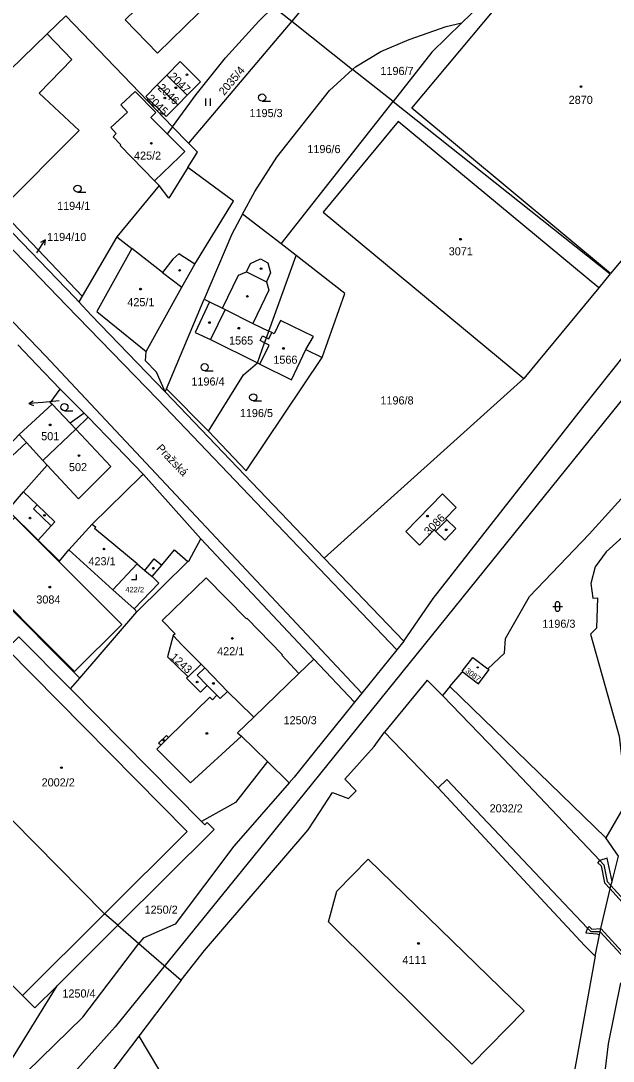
# Model space of a CAD drawing. Extents: x -679220 to -673243, y -1075091 to -1066557.
# Drawn here: x -676857.4 to -676733.1, y -1070584.9 to -1070366.5 of the extents above; entities that cross this region are included whole.
import ezdxf

# ---------------------------------------------------------------- set-up
doc = ezdxf.new("R2010")
doc.units = 0
for name, color, linetype in [('Hranice parcel', 7, 'Continuous'), ('Parcelní čísla', 7, 'Continuous'), ('Pop  PČ popisy', 7, 'Continuous'), ('Poz předměty', 7, 'Continuous'), ('Vnitřní kresba', 7, 'Continuous'), ('Značky budov', 7, 'Continuous'), ('Značky kultur', 7, 'Continuous')]:
    doc.layers.add(name, color=color, linetype=linetype)

msp = doc.modelspace()

# ---------------------------------------------------------------- linework, layer by layer
at = {"layer": 'Hranice parcel'}
for p, q in [((-676734.7, -1070337.45), (-676764.82, -1070366.91)), ((-676804.37, -1070363.5), (-676800.53, -1070366.55)), ((-676851.88, -1070369.18), (-676847.97, -1070365.39)), ((-676825.57, -1070388.68), (-676847.97, -1070365.39)), ((-676800.53, -1070366.55), (-676822.17, -1070392.12)), ((-676800.53, -1070366.55), (-676787.77, -1070376.68)), ((-676875.29, -1070391.93), (-676851.88, -1070369.18)), ((-676851.88, -1070369.18), (-676846.68, -1070374.59)), ((-676826.74, -1070377.84), (-676828.76, -1070379.88)), ((-676822.45, -1070382.08), (-676826.74, -1070377.84)), ((-676779.26, -1070383.42), (-676787.77, -1070376.68)), ((-676824.46, -1070384.12), (-676828.76, -1070379.88)), ((-676824.46, -1070384.12), (-676822.45, -1070382.08)), ((-676802.76, -1070413.27), (-676779.26, -1070383.42)), ((-676845.18, -1070389.51), (-676861.75, -1070406.17)), ((-676822.17, -1070392.12), (-676825.57, -1070388.68)), ((-676861.75, -1070406.17), (-676844.49, -1070424.27)), ((-676802.76, -1070413.27), (-676810.87, -1070407.07)), ((-676799.58, -1070415.7), (-676802.76, -1070413.27)), ((-676736.1, -1070422.51), (-676751.79, -1070441.57)), ((-676844.49, -1070424.27), (-676845.19, -1070425.48)), ((-676826.82, -1070443.69), (-676818.89, -1070424.88)), ((-676807.71, -1070438.28), (-676807.23, -1070438.53)), ((-676751.79, -1070441.57), (-676793.71, -1070479.27)), ((-676849.13, -1070443.81), (-676844.09, -1070448.81)), ((-676827.11, -1070444.38), (-676826.82, -1070443.69)), ((-676827.11, -1070444.38), (-676793.71, -1070479.27)), ((-676826.82, -1070443.69), (-676818, -1070452.59)), ((-676843.25, -1070449.65), (-676844.09, -1070448.81)), ((-676831.68, -1070461.71), (-676843.25, -1070449.65)), ((-676819.6, -1070475.24), (-676831.68, -1070461.71)), ((-676819.6, -1070475.24), (-676795.87, -1070500.46)), ((-676847.31, -1070477.51), (-676838.06, -1070485.9)), ((-676793.71, -1070479.27), (-676777.02, -1070496.7)), ((-676822.33, -1070479.98), (-676833.07, -1070490.55)), ((-676845.01, -1070504.45), (-676833.07, -1070490.55)), ((-676787.37, -1070509.49), (-676795.87, -1070500.46)), ((-676846.96, -1070506.73), (-676845.01, -1070504.45)), ((-676819.46, -1070534.55), (-676846.96, -1070506.73)), ((-676734.62, -1070538), (-676767.35, -1070506.22)), ((-676801.06, -1070526.42), (-676805.62, -1070521.96)), ((-676849.79, -1070569.04), (-676837.05, -1070556.35)), ((-676837.05, -1070556.35), (-676832.6, -1070560.19)), ((-676832.6, -1070560.19), (-676823.71, -1070567.89)), ((-676859.47, -1070584.79), (-676849.79, -1070569.04)), ((-676832.62, -1070579.59), (-676791.43, -1070648.88))]:
    msp.add_line(p, q, dxfattribs=at)
for points in [[(-676746.88, -1070325.28), (-676797.97, -1070363.52), (-676800.53, -1070366.55)], [(-676777.02, -1070496.7), (-676772.5, -1070490.19), (-676770.87, -1070487.71), (-676739.41, -1070447.65), (-676712.38, -1070413.64), (-676690.96, -1070387.25), (-676672.79, -1070366.64), (-676660.33, -1070354.35), (-676649.85, -1070345.21), (-676636.25, -1070333.97), (-676625.75, -1070326.74)], [(-676703.45, -1070383.51), (-676733.6, -1070419.5), (-676775.34, -1070384.79), (-676745.1, -1070348.65), (-676703.45, -1070383.51)], [(-676824.01, -1070355.02), (-676835.51, -1070366.26), (-676828.72, -1070373.25), (-676817.2, -1070361.96)], [(-676825.57, -1070388.68), (-676820.6, -1070381.91), (-676814.4, -1070374.21), (-676807.46, -1070366.52), (-676804.37, -1070363.5)], [(-676787.77, -1070376.68), (-676787.12, -1070376.09), (-676781.83, -1070372.93), (-676775.89, -1070370.41), (-676768.08, -1070367.68), (-676764.82, -1070366.91)], [(-676764.82, -1070366.91), (-676771.09, -1070373.04), (-676779.26, -1070383.42)], [(-676846.68, -1070374.59), (-676853.56, -1070381.65), (-676845.18, -1070389.51)], [(-676822.45, -1070382.08), (-676819.67, -1070379.28), (-676823.96, -1070375.03), (-676826.74, -1070377.84)], [(-676810.87, -1070407.07), (-676808.28, -1070402.29), (-676803.64, -1070395.11), (-676792.62, -1070381.08), (-676787.77, -1070376.68)], [(-676828.76, -1070379.88), (-676831.18, -1070382.32), (-676826.89, -1070386.57), (-676824.46, -1070384.12)], [(-676830.08, -1070386.72), (-676829.05, -1070385.71), (-676833.37, -1070381.29), (-676836.43, -1070384.13), (-676835.03, -1070385.6), (-676838.52, -1070388.87), (-676837.37, -1070390.13), (-676838.02, -1070390.81)], [(-676779.26, -1070383.42), (-676733.69, -1070419.59), (-676736.1, -1070422.51)], [(-676825.57, -1070388.68), (-676826.65, -1070390.16), (-676830.08, -1070386.72)], [(-676736.1, -1070422.51), (-676778.18, -1070387.58), (-676793.92, -1070406.63), (-676751.79, -1070441.57)], [(-676838.02, -1070390.81), (-676836.43, -1070392.51), (-676836.56, -1070392.64), (-676829.35, -1070400.06), (-676828.36, -1070401.01)], [(-676822.31, -1070397.24), (-676820.29, -1070394.02), (-676822.17, -1070392.12)], [(-676827.11, -1070444.38), (-676828.95, -1070440.22), (-676831.26, -1070437.81), (-676831.07, -1070435.85), (-676823.63, -1070422.39), (-676820.86, -1070417.52), (-676812.74, -1070404.3), (-676822.31, -1070397.24)], [(-676822.31, -1070397.24), (-676826.33, -1070403.66), (-676828.36, -1070401.01)], [(-676828.36, -1070401.01), (-676837.26, -1070411.81), (-676844.49, -1070424.27)], [(-676845.19, -1070425.48), (-676846.05, -1070424.52), (-676862.8, -1070407.23)], [(-676810.87, -1070407.07), (-676813.13, -1070411.23), (-676818.89, -1070424.88)], [(-676807.23, -1070438.53), (-676805.3, -1070434.54), (-676806.24, -1070434.08), (-676807.18, -1070433.6), (-676806.67, -1070432.58), (-676805.85, -1070433), (-676805.36, -1070433.25), (-676804.68, -1070431.9), (-676805.34, -1070431.59), (-676799.58, -1070415.7)], [(-676794.16, -1070437.14), (-676789.38, -1070423.67), (-676799.58, -1070415.7)], [(-676845.19, -1070425.48), (-676842.65, -1070428.23), (-676827.11, -1070444.38)], [(-676818.89, -1070424.88), (-676817.78, -1070425.47), (-676820.83, -1070431.87), (-676817.58, -1070433.39), (-676807.71, -1070438.28)], [(-676759.35, -1070502.48), (-676755.88, -1070499.24), (-676755.65, -1070496.11), (-676750.64, -1070487.32), (-676738.13, -1070474.25), (-676728.69, -1070463.86), (-676708.03, -1070440.34), (-676696.85, -1070435.19), (-676690.01, -1070426.82)], [(-676690.01, -1070426.82), (-676690.83, -1070431.08), (-676695.59, -1070440.82), (-676702.02, -1070450.45), (-676706.23, -1070454.37), (-676711.93, -1070459.01), (-676718.07, -1070466.4), (-676723.46, -1070470.53), (-676728.33, -1070473.11), (-676731.65, -1070475.32), (-676734.52, -1070477.91), (-676736.81, -1070481.11), (-676737.78, -1070484.61), (-676737.31, -1070487.69), (-676736.32, -1070487.58), (-676736.58, -1070493.93), (-676737.83, -1070495.24), (-676731.83, -1070516.65), (-676730.7, -1070526.46), (-676731.31, -1070532.32), (-676734.62, -1070538)], [(-676857.99, -1070434.5), (-676854.11, -1070438.59), (-676849.13, -1070443.81)], [(-676807.23, -1070438.53), (-676800.59, -1070441.8), (-676797.54, -1070435.46), (-676794.16, -1070437.14)], [(-676818, -1070452.59), (-676810.09, -1070460.95), (-676794.16, -1070437.14)], [(-676818, -1070452.59), (-676810.66, -1070440.77), (-676807.71, -1070438.28)], [(-676850.85, -1070446.95), (-676851.24, -1070446.63), (-676849.13, -1070443.81)], [(-676850.85, -1070446.95), (-676857.77, -1070453.31), (-676863.94, -1070459.86), (-676866.56, -1070462.64)], [(-676844.09, -1070448.81), (-676847.04, -1070450.94), (-676850.85, -1070446.95)], [(-676860.09, -1070469.19), (-676856.81, -1070465.37), (-676851.86, -1070459.71), (-676852.75, -1070458.75), (-676845.86, -1070452.17), (-676843.25, -1070449.65)], [(-676831.68, -1070461.71), (-676832.13, -1070462.07), (-676842.4, -1070472.1), (-676847.31, -1070477.51)], [(-676766, -1070468.61), (-676768.28, -1070470.96), (-676767.99, -1070471.21), (-676766.08, -1070473.05), (-676768.41, -1070475.46), (-676770.33, -1070473.61), (-676770.64, -1070473.3), (-676773.74, -1070476.55), (-676776.61, -1070473.69), (-676768.87, -1070465.79), (-676766, -1070468.61)], [(-676860.09, -1070469.19), (-676853.78, -1070475.46), (-676849.29, -1070479.93), (-676847.31, -1070477.51)], [(-676836.19, -1070493.21), (-676858.67, -1070470.74), (-676868.56, -1070480.61), (-676846.11, -1070503.09), (-676836.19, -1070493.21)], [(-676822.33, -1070479.98), (-676822.09, -1070479.75), (-676819.6, -1070475.24)], [(-676838.06, -1070485.9), (-676832.99, -1070480.49), (-676831.37, -1070481.83), (-676829.8, -1070483.14), (-676827.8, -1070480.74), (-676825.15, -1070477.55), (-676822.33, -1070479.98)], [(-676845.01, -1070504.45), (-676862.82, -1070486.64), (-676868.53, -1070492.22), (-676871.36, -1070489.44), (-676901.27, -1070519.26), (-676892.31, -1070528.31)], [(-676833.07, -1070490.55), (-676833.62, -1070489.93), (-676838.06, -1070485.9)], [(-676846.96, -1070506.73), (-676857.8, -1070495.76), (-676860.36, -1070498.29), (-676861.23, -1070497.41), (-676862.44, -1070498.6), (-676878.61, -1070514.69)], [(-676823.51, -1070497.55), (-676825.45, -1070495.48), (-676826.62, -1070499.95), (-676822.3, -1070504.15), (-676819.56, -1070501.55), (-676823.51, -1070497.55)], [(-676777.02, -1070496.7), (-676778.49, -1070498.52), (-676785.85, -1070507.61), (-676787.37, -1070509.49)], [(-676795.87, -1070500.46), (-676799.01, -1070503.5), (-676808.51, -1070512.67), (-676811.93, -1070515.97), (-676811.06, -1070516.65), (-676805.62, -1070521.96)], [(-676764.52, -1070503.17), (-676764.73, -1070503.01), (-676762.51, -1070500.09), (-676759.35, -1070502.48)], [(-676767.35, -1070506.22), (-676764.78, -1070503.19), (-676764.52, -1070503.17)], [(-676764.52, -1070503.17), (-676761.35, -1070505.63), (-676759.11, -1070502.66), (-676759.35, -1070502.48)], [(-676767.35, -1070506.22), (-676768.89, -1070508.09), (-676772.11, -1070504.89), (-676781.03, -1070515.8)], [(-676787.37, -1070509.49), (-676789.94, -1070512.7), (-676795.51, -1070519.63), (-676800.02, -1070525.24), (-676801.06, -1070526.42)], [(-676837.05, -1070556.35), (-676839.84, -1070553.93), (-676878.61, -1070514.69)], [(-676823.71, -1070567.89), (-676818.82, -1070561.62), (-676797.09, -1070536.31), (-676794.71, -1070532.63), (-676792, -1070528.44), (-676788.61, -1070529.74), (-676787.01, -1070528.12), (-676789.39, -1070525.65), (-676783.22, -1070518.78), (-676781.03, -1070515.8)], [(-676781.03, -1070515.8), (-676769.77, -1070527.47), (-676749.19, -1070549.68), (-676738.98, -1070560.63), (-676736.85, -1070562.83)], [(-676805.62, -1070521.96), (-676812.31, -1070530.57), (-676819.46, -1070534.55)], [(-676801.06, -1070526.42), (-676812.69, -1070539.71), (-676825.01, -1070556.08), (-676831.72, -1070559.04), (-676832.6, -1070560.19)], [(-676895.85, -1070531.83), (-676857.06, -1070571.08), (-676854.47, -1070573.7), (-676849.79, -1070569.04)], [(-676837.05, -1070556.35), (-676816.83, -1070536.21), (-676818.3, -1070534.74), (-676818.79, -1070535.23), (-676819.46, -1070534.55)], [(-676736.85, -1070562.83), (-676735.95, -1070558.34), (-676735.82, -1070557.69), (-676735.63, -1070557.04), (-676733.69, -1070548.72), (-676733.52, -1070548), (-676733.29, -1070547.15), (-676731.92, -1070541.86), (-676734.62, -1070538)], [(-676751.77, -1070574.3), (-676762.75, -1070585.52), (-676792.83, -1070555.64), (-676791.09, -1070549.19), (-676784.48, -1070542.47), (-676751.77, -1070574.3)], [(-676865.23, -1070594.45), (-676856.14, -1070587.08), (-676844.4, -1070575.61), (-676832.6, -1070560.19)], [(-676736.85, -1070562.83), (-676740.84, -1070584.93), (-676742.53, -1070593.69), (-676743.01, -1070596.2), (-676748.34, -1070624.29), (-676750.45, -1070634.84)], [(-676823.71, -1070567.89), (-676825.42, -1070570.09), (-676832.62, -1070579.59)], [(-676731.52, -1070568.42), (-676734.1, -1070581.2), (-676734.98, -1070588.22), (-676736.24, -1070595.32), (-676736.58, -1070597.25), (-676739.91, -1070616.1), (-676748.98, -1070657.15), (-676749.14, -1070658.34), (-676749.31, -1070659.68), (-676749.45, -1070660.75), (-676749.12, -1070668.45), (-676750.27, -1070678.12), (-676751.67, -1070684.85), (-676751.78, -1070685.37), (-676753.35, -1070693.05)], [(-676832.62, -1070579.59), (-676845.84, -1070597.03), (-676854.57, -1070604.7), (-676870.87, -1070615.42), (-676883.37, -1070621.89), (-676893.98, -1070625.27), (-676904.43, -1070628.25), (-676916.13, -1070631.61), (-676929.61, -1070637.37), (-676932.64, -1070637.23)]]:
    msp.add_lwpolyline(points, dxfattribs=at)
at = {"layer": 'Pop  PČ popisy'}
for p, q in [((-676853.93, -1070414.97), (-676852.3, -1070412.45)), ((-676852.3, -1070412.45), (-676853.26, -1070413.02)), ((-676852.3, -1070412.45), (-676852.42, -1070413.57)), ((-676854.05, -1070415.16), (-676853.93, -1070414.97)), ((-676855.75, -1070446.82), (-676854.8, -1070446.24)), ((-676852.76, -1070446.56), (-676855.75, -1070446.82)), ((-676849.34, -1070446.23), (-676852.76, -1070446.56)), ((-676855.75, -1070446.82), (-676854.71, -1070447.23))]:
    msp.add_line(p, q, dxfattribs=at)
at = {"layer": 'Poz předměty'}
for p, q in [((-676728.82, -1070443.03), (-676808.8, -1070542.13)), ((-676808.8, -1070542.13), (-676837.59, -1070577.67)), ((-676837.59, -1070577.67), (-676852.07, -1070593.8))]:
    msp.add_line(p, q, dxfattribs=at)
at = {"layer": 'Vnitřní kresba'}
for p, q in [((-676931.69, -1070338.97), (-676847.83, -1070426.23)), ((-676826.65, -1070390.16), (-676822.94, -1070393.88)), ((-676822.94, -1070393.88), (-676824.11, -1070395.03)), ((-676852.25, -1070436.78), (-676891.55, -1070396.07)), ((-676829.35, -1070400.06), (-676824.11, -1070395.03)), ((-676837.26, -1070411.81), (-676834.1, -1070414.23)), ((-676834.1, -1070414.23), (-676841.47, -1070427.45)), ((-676827.63, -1070419.28), (-676834.1, -1070414.23)), ((-676824.24, -1070415.35), (-676825.5, -1070416.53)), ((-676820.86, -1070417.52), (-676824.24, -1070415.35)), ((-676825.5, -1070416.53), (-676827.63, -1070419.28)), ((-676810.04, -1070419.18), (-676809.17, -1070417.39)), ((-676809.17, -1070417.39), (-676807.1, -1070416.46)), ((-676807.1, -1070416.46), (-676805.53, -1070417.26)), ((-676805.53, -1070417.26), (-676804.97, -1070419.39)), ((-676827.63, -1070419.28), (-676823.63, -1070422.39)), ((-676815.04, -1070426.75), (-676811.7, -1070419.85)), ((-676811.7, -1070419.85), (-676810.04, -1070419.18)), ((-676810.04, -1070419.18), (-676805.86, -1070421.26)), ((-676804.97, -1070419.39), (-676805.86, -1070421.26)), ((-676805.86, -1070421.26), (-676805.34, -1070423.01)), ((-676805.34, -1070423.01), (-676808.68, -1070429.99)), ((-676828.72, -1070445.88), (-676847.83, -1070426.23)), ((-676817.78, -1070425.47), (-676815.04, -1070426.75)), ((-676815.04, -1070426.75), (-676814.53, -1070427.04)), ((-676841.47, -1070427.45), (-676831.07, -1070435.85)), ((-676814.53, -1070427.04), (-676817.58, -1070433.39)), ((-676814.53, -1070427.04), (-676808.68, -1070429.99)), ((-676808.68, -1070429.99), (-676805.34, -1070431.59)), ((-676802.86, -1070429.4), (-676804.19, -1070432.15)), ((-676795.96, -1070432.75), (-676802.86, -1070429.4)), ((-676806.24, -1070434.08), (-676805.85, -1070433)), ((-676805.85, -1070433), (-676805.34, -1070431.59)), ((-676804.19, -1070432.15), (-676804.68, -1070431.9)), ((-676797.54, -1070435.46), (-676795.96, -1070432.75)), ((-676807.71, -1070438.28), (-676806.24, -1070434.08)), ((-676785.85, -1070507.61), (-676852.25, -1070436.78)), ((-676828.72, -1070445.88), (-676778.49, -1070498.52)), ((-676847.04, -1070450.94), (-676845.86, -1070452.17)), ((-676845.86, -1070452.17), (-676838.47, -1070460)), ((-676860.16, -1070458.67), (-676856.22, -1070454.98)), ((-676856.22, -1070454.98), (-676857.77, -1070453.31)), ((-676852.75, -1070458.75), (-676856.22, -1070454.98)), ((-676845.32, -1070466.81), (-676851.86, -1070459.71)), ((-676838.47, -1070460), (-676845.32, -1070466.81)), ((-676853.96, -1070468.09), (-676856.81, -1070465.37)), ((-676853.96, -1070468.09), (-676854.73, -1070468.89)), ((-676850.24, -1070471.65), (-676853.96, -1070468.09)), ((-676854.73, -1070468.89), (-676851.02, -1070472.49)), ((-676853.78, -1070475.46), (-676851.02, -1070472.49)), ((-676851.02, -1070472.49), (-676850.24, -1070471.65)), ((-676842.4, -1070472.1), (-676841.65, -1070472.76)), ((-676841.91, -1070473.07), (-676841.65, -1070472.76)), ((-676767.99, -1070471.21), (-676770.33, -1070473.61)), ((-676832.99, -1070480.49), (-676841.91, -1070473.07)), ((-676831.37, -1070481.83), (-676829.4, -1070479.42)), ((-676829.4, -1070479.42), (-676827.8, -1070480.74)), ((-676829.8, -1070483.14), (-676828.43, -1070484.51)), ((-676818.5, -1070483.41), (-676827.7, -1070492.37)), ((-676810.06, -1070491.98), (-676818.5, -1070483.41)), ((-676833.62, -1070489.93), (-676828.43, -1070484.51)), ((-676825.03, -1070495.12), (-676827.7, -1070492.37)), ((-676810.06, -1070491.98), (-676809.95, -1070491.87)), ((-676809.95, -1070491.87), (-676802.51, -1070499.5)), ((-676825.03, -1070495.12), (-676825.45, -1070495.48)), ((-676860.36, -1070498.29), (-676822.47, -1070536.63)), ((-676802.51, -1070499.5), (-676802.62, -1070499.61)), ((-676802.62, -1070499.61), (-676799.01, -1070503.5)), ((-676820.36, -1070503.85), (-676818.8, -1070502.32)), ((-676819.56, -1070501.55), (-676818.8, -1070502.32)), ((-676818.8, -1070502.32), (-676814.02, -1070507.28)), ((-676822.3, -1070504.15), (-676822.63, -1070504.46)), ((-676822.63, -1070504.46), (-676819.67, -1070507.4)), ((-676820.36, -1070503.85), (-676818.26, -1070505.98)), ((-676819.67, -1070507.4), (-676818.26, -1070505.98)), ((-676818.26, -1070505.98), (-676816.23, -1070508.05)), ((-676815.55, -1070508.74), (-676814.02, -1070507.28)), ((-676814.02, -1070507.28), (-676808.79, -1070512.39)), ((-676826.38, -1070516.95), (-676817.71, -1070508.45)), ((-676817.71, -1070508.45), (-676817.18, -1070508.99)), ((-676816.23, -1070508.05), (-676817.18, -1070508.99)), ((-676816.23, -1070508.05), (-676815.55, -1070508.74)), ((-676768.89, -1070508.09), (-676757.42, -1070519.97)), ((-676808.79, -1070512.39), (-676808.51, -1070512.67)), ((-676828.85, -1070519.36), (-676828.02, -1070518.55)), ((-676828.48, -1070518.08), (-676826.84, -1070516.48)), ((-676828.02, -1070518.55), (-676828.48, -1070518.08)), ((-676828.02, -1070518.55), (-676826.38, -1070516.95)), ((-676826.84, -1070516.48), (-676826.38, -1070516.95)), ((-676821.8, -1070526.47), (-676811.06, -1070516.65)), ((-676828.85, -1070519.36), (-676821.8, -1070526.47)), ((-676735.84, -1070542.74), (-676757.42, -1070519.97)), ((-676767.96, -1070525.75), (-676769.77, -1070527.47)), ((-676738.45, -1070556.94), (-676767.96, -1070525.75)), ((-676839.84, -1070553.93), (-676822.47, -1070536.63)), ((-676734.34, -1070542.27), (-676735.84, -1070542.74)), ((-676733.29, -1070547.15), (-676734.34, -1070542.27)), ((-676736.28, -1070543.2), (-676735.84, -1070542.74)), ((-676736.28, -1070543.2), (-676735.55, -1070543.89)), ((-676735.84, -1070542.74), (-676734.99, -1070543.68)), ((-676735.55, -1070543.89), (-676734.86, -1070547.41)), ((-676734.99, -1070543.68), (-676734.3, -1070547.14)), ((-676733.69, -1070548.72), (-676734.86, -1070547.41)), ((-676734.3, -1070547.14), (-676733.52, -1070548)), ((-676728.74, -1070554.23), (-676733.69, -1070548.72)), ((-676733.52, -1070548), (-676728.58, -1070553.44)), ((-676857.06, -1070571.08), (-676839.84, -1070553.93)), ((-676738.45, -1070556.94), (-676738.81, -1070557.91)), ((-676738.81, -1070557.91), (-676736.51, -1070558.12)), ((-676738.45, -1070556.94), (-676738.1, -1070556.58)), ((-676737.67, -1070557.74), (-676738.45, -1070556.94)), ((-676738.1, -1070556.58), (-676737.53, -1070557.14)), ((-676735.82, -1070557.69), (-676737.67, -1070557.74)), ((-676737.53, -1070557.14), (-676735.63, -1070557.04)), ((-676735.82, -1070557.69), (-676730.55, -1070563.35)), ((-676735.63, -1070557.04), (-676730.43, -1070562.74)), ((-676736.51, -1070558.12), (-676735.95, -1070558.34))]:
    msp.add_line(p, q, dxfattribs=at)
at = {"layer": 'Značky budov'}
for centre, radius in [((-676822.52, -1070377.79), 0.175), ((-676824.87, -1070380.52), 0.175), ((-676739.81, -1070380.26), 0.175), ((-676827.15, -1070382.67), 0.175), ((-676830, -1070392.17), 0.175), ((-676765.09, -1070412.31), 0.175), ((-676824.06, -1070418.85), 0.175), ((-676806.96, -1070418.48), 0.175), ((-676832.27, -1070422.79), 0.175), ((-676809.85, -1070424.3), 0.175), ((-676817.81, -1070429.8), 0.175), ((-676811.64, -1070430.99), 0.175), ((-676802.26, -1070435.24), 0.175), ((-676851.24, -1070451.28), 0.175), ((-676845.17, -1070457.73), 0.175), ((-676852.43, -1070470.28), 0.175), ((-676772.05, -1070470.45), 0.175), ((-676855.47, -1070470.86), 0.175), ((-676768.1, -1070473.32), 0.175), ((-676839.93, -1070477.36), 0.175), ((-676829.59, -1070481.37), 0.175), ((-676851.31, -1070485.35), 0.175), ((-676812.99, -1070496.13), 0.175), ((-676761.5, -1070502.2), 0.117), ((-676820.4, -1070505.28), 0.175), ((-676816.97, -1070505.58), 0.175), ((-676818.34, -1070516.07), 0.175), ((-676827.41, -1070517.49), 0.175), ((-676848.86, -1070523.26), 0.175), ((-676773.93, -1070560.16), 0.175)]:
    msp.add_circle(centre, radius, dxfattribs=at)
at = {"layer": 'Značky kultur'}
for p, q in [((-676818.55, -1070384.28), (-676818.55, -1070382.78)), ((-676817.55, -1070384.28), (-676817.55, -1070382.78)), ((-676806.75, -1070383.32), (-676805, -1070383.32)), ((-676845.49, -1070402.45), (-676843.74, -1070402.45)), ((-676818.8, -1070439.93), (-676817.05, -1070439.93)), ((-676808.62, -1070446.25), (-676806.87, -1070446.25)), ((-676848.25, -1070448.31), (-676846.5, -1070448.31)), ((-676833.14, -1070483.73), (-676833.14, -1070482.73)), ((-676834.14, -1070483.73), (-676833.14, -1070483.73)), ((-676745.72, -1070489.43), (-676743.72, -1070489.43)), ((-676745.22, -1070488.93), (-676745.22, -1070489.93)), ((-676744.22, -1070489.93), (-676744.22, -1070488.93))]:
    msp.add_line(p, q, dxfattribs=at)
for centre in [(-676806.75, -1070382.57), (-676845.49, -1070401.7), (-676818.8, -1070439.18), (-676808.62, -1070445.5), (-676848.25, -1070447.56)]:
    msp.add_circle(centre, 0.75, dxfattribs=at)
for centre, start, end in [((-676744.72, -1070488.93), 0, 180), ((-676744.72, -1070489.93), 180, 359.9879)]:
    msp.add_arc(centre, 0.5, start, end, dxfattribs=at)

# ---------------------------------------------------------------- texts
at = {"layer": 'Parcelní čísla'}
for s, height, rotation, p in [('2035/4', 1.7, 50, (-676814.71, -1070382.24)), ('2047', 1.7, 316, (-676826.43, -1070378.29)), ('2046', 1.7, 316, (-676828.8, -1070380.68)), ('2045', 1.7, 316, (-676831.12, -1070382.93)), ('3086', 1.7, 45, (-676771.75, -1070474.57)), ('1243', 1.7, 318, (-676826.14, -1070500.25)), ('3087', 1.14, 323, (-676764.18, -1070503.14))]:
    msp.add_text(s, height=height, rotation=rotation, dxfattribs=at).set_placement(p)
for s, height, p in [('1196/7', 1.7, (-676781.91, -1070377.83)), ('2870', 1.7, (-676742.4, -1070383.9)), ('1195/3', 1.7, (-676809.4, -1070386.67)), ('425/2', 1.7, (-676833.64, -1070395.61)), ('1196/6', 1.7, (-676797.25, -1070394.23)), ('1194/1', 1.7, (-676849.78, -1070406.15)), ('1194/10', 1.7, (-676851.88, -1070412.68)), ('3071', 1.7, (-676767.58, -1070415.7)), ('425/1', 1.7, (-676835.04, -1070426.37)), ('1565', 1.7, (-676813.69, -1070434.43)), ('1566', 1.7, (-676804.39, -1070438.45)), ('1196/4', 1.7, (-676821.59, -1070443.03)), ('1196/8', 1.7, (-676781.91, -1070447)), ('1196/5', 1.7, (-676811.42, -1070449.65)), ('501', 1.7, (-676853.12, -1070454.51)), ('502', 1.7, (-676847.29, -1070461)), ('423/1', 1.7, (-676843.2, -1070480.77)), ('422/2', 1.14, (-676835.46, -1070486.44)), ('3084', 1.7, (-676854.14, -1070488.8)), ('1196/3', 1.7, (-676747.94, -1070493.88)), ('422/1', 1.7, (-676816.19, -1070499.66)), ('1250/3', 1.7, (-676802.24, -1070514.14)), ('2002/2', 1.7, (-676853.03, -1070527.19)), ('2032/2', 1.7, (-676758.99, -1070532.64)), ('1250/2', 1.7, (-676831.42, -1070553.91)), ('4111', 1.7, (-676777.29, -1070564.47)), ('1250/4', 1.7, (-676848.67, -1070571.51))]:
    msp.add_text(s, height=height, dxfattribs=at).set_placement(p)
at = {"layer": 'Pop  PČ popisy'}
msp.add_text('Pražská', height=1.7, rotation=314, dxfattribs=at).set_placement((-676829.06, -1070456.31))

doc.saveas('drawing.dxf')
